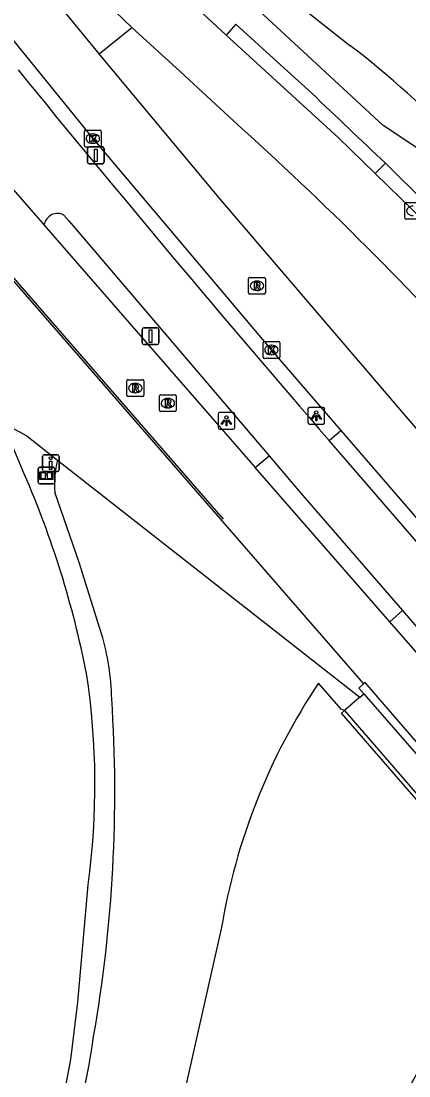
# Model space of a CAD drawing. Extents: x 155018 to 156648, y 383980 to 385733.
# Drawn here: x 156158.7 to 156181.8, y 384385.6 to 384448.3 of the extents above; entities that cross this region are included whole.
import ezdxf

# ---------------------------------------------------------------- set-up
doc = ezdxf.new("R2010")
doc.units = 0
for name, color, linetype in [('IMGEO_Berm_groen', 7, 'Continuous'), ('IMGEO_Drukknoppaal', 7, 'Continuous'), ('IMGEO_Fietspad_gesloten', 7, 'Continuous'), ('IMGEO_Fietspad_open', 7, 'Continuous'), ('IMGEO_Groenvoorziening', 7, 'Continuous'), ('IMGEO_Informatiebord', 7, 'Continuous'), ('IMGEO_Kolk', 7, 'Continuous'), ('IMGEO_Lichtpunt', 7, 'Continuous'), ('IMGEO_Lijnafwatering', 7, 'Continuous'), ('IMGEO_Muur', 7, 'Continuous'), ('IMGEO_OVBaan_gesloten', 7, 'Continuous'), ('IMGEO_Rijbaan_lokaal_gesloten', 7, 'Continuous'), ('IMGEO_Rijbaan_lokaal_open', 7, 'Continuous'), ('IMGEO_Rioolput', 7, 'Continuous'), ('IMGEO_Verkeersbordpaal', 7, 'Continuous'), ('IMGEO_Verkeerseiland_open', 7, 'Continuous'), ('IMGEO_Voetpad_open', 7, 'Continuous')]:
    doc.layers.add(name, color=color, linetype=linetype)

msp = doc.modelspace()

# ---------------------------------------------------------------- linework, layer by layer
at = {"layer": 'IMGEO_Berm_groen'}
for points in [[(156177.948, 384407.293), (156177.745, 384407.384), (156176.397, 384408.92)], [(156170.622, 384394.311), (156168.396, 384384.471)]]:
    msp.add_lwpolyline(points, dxfattribs=at)
msp.add_arc((156207.3, 384388.258), 37.174, 146.23304, 170.62876, dxfattribs=at)
at = {"layer": 'IMGEO_Drukknoppaal'}
for p, q in [((156159.985, 384421.605), (156159.985, 384422.405)), ((156159.985, 384422.405), (156159.985, 384421.605)), ((156160.085, 384422.505), (156160.875, 384422.505)), ((156160.875, 384422.505), (156160.085, 384422.505)), ((156160.975, 384422.405), (156160.975, 384421.605)), ((156160.975, 384421.605), (156160.975, 384422.405)), ((156160.875, 384421.505), (156160.085, 384421.505)), ((156160.085, 384421.505), (156160.875, 384421.505))]:
    msp.add_line(p, q, dxfattribs=at)
msp.add_lwpolyline([(156160.555, 384422.13), (156160.555, 384421.63), (156160.405, 384421.63), (156160.405, 384422.13), (156160.555, 384422.13)], dxfattribs=at)
msp.add_circle((156160.48, 384422.295), 0.085, dxfattribs=at)
for centre, start, end in [((156160.085, 384422.405), 90, 180), ((156160.085, 384422.405), 90, 180), ((156160.875, 384422.405), 0, 90), ((156160.875, 384422.405), 360, 90), ((156160.085, 384421.605), 180, 270), ((156160.085, 384421.605), 180, 270), ((156160.875, 384421.605), 270, 0), ((156160.875, 384421.605), 270, 0)]:
    msp.add_arc(centre, 0.1, start, end, dxfattribs=at)
at = {"layer": 'IMGEO_Fietspad_gesloten'}
for points in [[(156184.889, 384440.905), (156184.853, 384438.925), (156184.558, 384439.214), (156180.233, 384442.093), (156170.208, 384451.39)], [(156176, 384444.005), (156173.514, 384446.27), (156171.492, 384448.113), (156170.917, 384447.469)], [(156180.383, 384439.849), (156182.797, 384437.44)]]:
    msp.add_lwpolyline(points, dxfattribs=at)
msp.add_arc((156523.802, 384806.414), 502.301, 226.1783, 226.86728, dxfattribs=at)
at = {"layer": 'IMGEO_Fietspad_open'}
for points in [[(156179.773, 384439.224), (156180.383, 384439.849)], [(156161.268, 384436.764), (156161.552, 384436.423), (156173.461, 384422.444)], [(156181.383, 384413.235), (156190.017, 384403.23), (156190.183, 384403.038), (156190.962, 384402.135), (156191.434, 384401.588), (156191.786, 384401.18), (156192.167, 384400.738), (156193.738, 384398.919), (156195.313, 384397.104), (156195.75, 384396.602), (156196.646, 384395.574), (156196.84, 384395.353)]]:
    msp.add_lwpolyline(points, dxfattribs=at)
for centre, radius, start, end in [((156893.994, 385043.649), 948.051, 219.126333, 220.865646), ((156161.16, 384435.805), 1.158, 122.11766, 160.63298), ((156160.883, 384436.003), 0.853, 63.13335, 113.38566)]:
    msp.add_arc(centre, radius, start, end, dxfattribs=at)
at = {"layer": 'IMGEO_Groenvoorziening'}
for points in [[(156158.903, 384421.366), (156157.627, 384424.41), (156159.055, 384423.625), (156160.891, 384422.184)], [(156160.891, 384422.184), (156178.5, 384408.366), (156178.859, 384408.084)], [(156163.509, 384411.866), (156162.168, 384416.107), (156160.726, 384420.288)], [(156161.676, 384386.552), (156162.099, 384389.946), (156162.708, 384396.931)]]:
    msp.add_lwpolyline(points, dxfattribs=at)
for centre, radius, start, end in [((156166.024, 384420.782), 5.321, 164.7238, 185.3289), ((156106.681, 384398.559), 56.985, 11.06806, 23.59215), ((156148.694, 384407.597), 15.418, 1.44341, 16.07554), ((156118.908, 384402.86), 44.2, 352.29112, 8.63887), ((156079.901, 384402.423), 84.389, 350.09652, 3.77905), ((156117.952, 384394.23), 45.522, 327.71886, 352.01808), ((156121.187, 384393.386), 41.062, 331.49776, 350.41893)]:
    msp.add_arc(centre, radius, start, end, dxfattribs=at)
at = {"layer": 'IMGEO_Informatiebord'}
for p, q in [((156159.727, 384420.868), (156159.727, 384421.668)), ((156159.727, 384421.668), (156159.727, 384420.868)), ((156159.827, 384421.768), (156160.617, 384421.768)), ((156160.617, 384421.768), (156159.827, 384421.768)), ((156160.717, 384421.668), (156160.717, 384420.868)), ((156160.717, 384420.868), (156160.717, 384421.668)), ((156160.617, 384420.768), (156159.827, 384420.768)), ((156159.827, 384420.768), (156160.617, 384420.768))]:
    msp.add_line(p, q, dxfattribs=at)
for points in [[(156159.828, 384421.5), (156160.616, 384421.5), (156160.616, 384421.036), (156159.828, 384421.036), (156159.828, 384421.5)], [(156159.893, 384421.435), (156159.893, 384421.101), (156160.168, 384421.101), (156160.169, 384421.314), (156160.273, 384421.315), (156160.274, 384421.101), (156160.551, 384421.101), (156160.551, 384421.435), (156160.275, 384421.435), (156160.275, 384421.355), (156160.169, 384421.355), (156160.169, 384421.435), (156159.893, 384421.435)]]:
    msp.add_lwpolyline(points, dxfattribs=at)
for centre, start, end in [((156159.827, 384421.668), 90, 180), ((156159.827, 384421.668), 90, 180), ((156160.617, 384421.668), 0, 90), ((156160.617, 384421.668), 360, 90), ((156159.827, 384420.868), 180, 270), ((156159.827, 384420.868), 180, 270), ((156160.617, 384420.868), 270, 0), ((156160.617, 384420.868), 270, 0)]:
    msp.add_arc(centre, 0.1, start, end, dxfattribs=at)
at = {"layer": 'IMGEO_Kolk'}
for p, q in [((156162.483, 384440.881), (156162.483, 384441.733)), ((156162.558, 384441.807), (156163.41, 384441.807)), ((156163.484, 384441.733), (156163.484, 384440.881)), ((156162.971, 384441.587), (156162.996, 384441.587)), ((156163.41, 384440.807), (156162.558, 384440.807)), ((156162.994, 384441.027), (156162.969, 384441.027)), ((156181.535, 384436.588), (156181.535, 384437.44)), ((156181.61, 384437.514), (156182.462, 384437.514)), ((156182.462, 384436.514), (156181.61, 384436.514)), ((156173.101, 384428.31), (156173.101, 384429.162)), ((156173.176, 384429.236), (156174.028, 384429.236)), ((156174.102, 384429.162), (156174.102, 384428.31)), ((156173.589, 384429.016), (156173.614, 384429.016)), ((156174.028, 384428.236), (156173.176, 384428.236)), ((156173.612, 384428.456), (156173.587, 384428.456))]:
    msp.add_line(p, q, dxfattribs=at)
for points in [[(156162.483, 384440.881), (156162.483, 384441.733)], [(156162.558, 384441.807), (156163.41, 384441.807)], [(156163.484, 384441.733), (156163.484, 384440.881)], [(156162.804, 384441.507), (156162.927, 384441.507), (156162.927, 384441.356), (156163.057, 384441.507), (156163.221, 384441.507), (156163.075, 384441.356), (156163.228, 384441.107), (156163.076, 384441.107), (156162.991, 384441.271), (156162.927, 384441.204), (156162.927, 384441.107), (156162.804, 384441.107), (156162.804, 384441.507)], [(156163.41, 384440.807), (156162.558, 384440.807)], [(156181.535, 384436.588), (156181.535, 384437.44)], [(156181.61, 384437.514), (156182.462, 384437.514)], [(156182.462, 384436.514), (156181.61, 384436.514)], [(156173.101, 384428.31), (156173.101, 384429.162)], [(156173.176, 384429.236), (156174.028, 384429.236)], [(156174.102, 384429.162), (156174.102, 384428.31)], [(156173.422, 384428.936), (156173.545, 384428.936), (156173.545, 384428.785), (156173.675, 384428.936), (156173.839, 384428.936), (156173.693, 384428.785), (156173.846, 384428.536), (156173.694, 384428.536), (156173.609, 384428.7), (156173.545, 384428.633), (156173.545, 384428.536), (156173.422, 384428.536), (156173.422, 384428.936)], [(156174.028, 384428.236), (156173.176, 384428.236)]]:
    msp.add_lwpolyline(points, dxfattribs=at)
for centre, start, end in [((156162.56, 384441.731), 91.55205, 178.44795), ((156162.56, 384441.731), 91.55205, 178.44795), ((156163.408, 384441.731), 1.55205, 88.44795), ((156163.408, 384441.731), 1.55205, 88.44795), ((156162.56, 384440.883), 181.55205, 268.44795), ((156162.56, 384440.883), 181.55205, 268.44795), ((156163.408, 384440.883), 271.55205, 358.44795), ((156163.408, 384440.883), 271.55205, 358.44795), ((156181.612, 384437.438), 91.55205, 178.44795), ((156181.612, 384437.438), 91.55205, 178.44795), ((156181.612, 384436.59), 181.55205, 268.44795), ((156181.612, 384436.59), 181.55205, 268.44795), ((156173.178, 384429.16), 91.55205, 178.44795), ((156173.178, 384429.16), 91.55205, 178.44795), ((156174.026, 384429.16), 1.55205, 88.44795), ((156174.026, 384429.16), 1.55205, 88.44795), ((156173.178, 384428.312), 181.55205, 268.44795), ((156173.178, 384428.312), 181.55205, 268.44795), ((156174.026, 384428.312), 271.55205, 358.44795), ((156174.026, 384428.312), 271.55205, 358.44795)]:
    msp.add_arc(centre, 0.0765, start, end, dxfattribs=at)
for centre, major_axis, ratio, start_param, end_param in [((156162.97, 384441.307), (-0.387, 0.002), 0.722429, 4.712389, 7.853982), ((156162.995, 384441.307), (-0.39, 0.002), 0.717154, 1.570796, 4.712389), ((156182.022, 384437.014), (-0.387, 0.002), 0.722429, 4.712389, 7.853982), ((156173.588, 384428.736), (-0.387, 0.002), 0.722429, 4.712389, 7.853982), ((156173.613, 384428.736), (-0.39, 0.002), 0.717154, 1.570796, 4.712389)]:
    msp.add_ellipse(centre, major_axis=major_axis, ratio=ratio, start_param=start_param, end_param=end_param, dxfattribs=at)
at = {"layer": 'IMGEO_Lichtpunt'}
for p, q in [((156170.425, 384424.927), (156170.425, 384424.12)), ((156170.425, 384424.927), (156170.425, 384424.12)), ((156171.327, 384425.022), (156170.519, 384425.022)), ((156171.327, 384425.022), (156170.519, 384425.022)), ((156171.421, 384424.12), (156171.421, 384424.927)), ((156171.421, 384424.12), (156171.421, 384424.927)), ((156175.768, 384425.231), (156175.768, 384424.424)), ((156175.768, 384425.231), (156175.768, 384424.424)), ((156176.67, 384425.326), (156175.862, 384425.326)), ((156176.67, 384425.326), (156175.862, 384425.326)), ((156176.764, 384424.424), (156176.764, 384425.231)), ((156176.764, 384424.424), (156176.764, 384425.231)), ((156175.862, 384424.33), (156176.67, 384424.33)), ((156175.862, 384424.33), (156176.67, 384424.33)), ((156170.519, 384424.026), (156171.327, 384424.026)), ((156170.519, 384424.026), (156171.327, 384424.026))]:
    msp.add_line(p, q, dxfattribs=at)
for points in [[(156176.142, 384424.895), (156176.181, 384424.867), (156175.993, 384424.605), (156175.955, 384424.632), (156176.142, 384424.895)], [(156176.244, 384424.847), (156176.291, 384424.847), (156176.291, 384424.525), (156176.244, 384424.525), (156176.244, 384424.847)], [(156176.354, 384424.867), (156176.392, 384424.894), (156176.579, 384424.632), (156176.54, 384424.604), (156176.354, 384424.867)], [(156170.799, 384424.591), (156170.838, 384424.563), (156170.65, 384424.301), (156170.612, 384424.328), (156170.799, 384424.591)], [(156170.901, 384424.543), (156170.948, 384424.543), (156170.948, 384424.221), (156170.901, 384424.221), (156170.901, 384424.543)], [(156171.011, 384424.563), (156171.049, 384424.59), (156171.236, 384424.328), (156171.197, 384424.3), (156171.011, 384424.563)]]:
    msp.add_lwpolyline(points, dxfattribs=at)
for centre in [(156170.924, 384424.725), (156176.267, 384425.029)]:
    msp.add_circle(centre, 0.0994, dxfattribs=at)
for centre, start, end in [((156170.519, 384424.927), 90, 180), ((156170.519, 384424.927), 90, 180), ((156171.327, 384424.927), 0, 90), ((156171.327, 384424.927), 0, 90), ((156175.862, 384425.231), 90, 180), ((156175.862, 384425.231), 90, 180), ((156176.67, 384425.231), 0, 90), ((156176.67, 384425.231), 0, 90), ((156175.862, 384424.424), 180, 270), ((156175.862, 384424.424), 180, 270), ((156176.67, 384424.424), 270, 0), ((156176.67, 384424.424), 270, 360), ((156170.519, 384424.12), 180, 270), ((156170.519, 384424.12), 180, 270), ((156171.327, 384424.12), 270, 0), ((156171.327, 384424.12), 270, 360)]:
    msp.add_arc(centre, 0.0946, start, end, dxfattribs=at)
at = {"layer": 'IMGEO_Lijnafwatering'}
msp.add_lwpolyline([(156157.987, 384433.348), (156170.735, 384418.674)], dxfattribs=at)
at = {"layer": 'IMGEO_Muur'}
for points in [[(156187.66, 384395.719), (156182.459, 384401.722), (156177.768, 384407.137), (156177.948, 384407.293)], [(156177.948, 384407.293), (156182.152, 384402.45), (156198.843, 384383.235), (156199.098, 384382.899)]]:
    msp.add_lwpolyline(points, dxfattribs=at)
for centre, radius, start, end in [((155611.493, 384704.367), 653.685, 328.08465, 330.933124), ((155633.562, 384691.373), 628.751, 328.026222, 330.991075)]:
    msp.add_arc(centre, radius, start, end, dxfattribs=at)
at = {"layer": 'IMGEO_OVBaan_gesloten'}
for points in [[(156108.607, 384505.838), (156115.176, 384497.989), (156148.3, 384459.668), (156155.897, 384450.049), (156162.984, 384441.307), (156173.602, 384428.736), (156177.731, 384423.954)], [(156162.339, 384450.782), (156165.312, 384447.918)], [(156163.359, 384446.343), (156160.839, 384449.428)], [(156170.917, 384447.469), (156169.268, 384448.979)], [(156165.312, 384447.918), (156168.173, 384445.289), (156171.866, 384441.892)], [(156170.917, 384447.469), (156177.57, 384441.375), (156179.773, 384439.224)], [(156184.549, 384421.35), (156170.471, 384437.802), (156163.359, 384446.343)], [(156182.196, 384436.856), (156182.036, 384437.014), (156179.773, 384439.224)], [(156177.731, 384423.954), (156187.422, 384412.73)]]:
    msp.add_lwpolyline(points, dxfattribs=at)
msp.add_arc((156038.024, 384293.758), 199.643, 41.66908, 47.90163, dxfattribs=at)
at = {"layer": 'IMGEO_Rijbaan_lokaal_gesloten'}
for points in [[(156102.487, 384496.473), (156107.032, 384491.82), (156179.08, 384408.886)], [(156171.364, 384452.62), (156174.662, 384449.727), (156178.269, 384446.854)], [(156156.212, 384440.594), (156159.996, 384436.271), (156160.067, 384436.189)], [(156160.067, 384436.189), (156172.346, 384422.072), (156172.635, 384421.741)], [(156180.629, 384412.577), (156172.635, 384421.741)], [(156200.813, 384389.488), (156196.57, 384394.334), (156196.367, 384394.566), (156195.319, 384395.762), (156194.882, 384396.262), (156191.342, 384400.304), (156190.989, 384400.708), (156190.515, 384401.249), (156189.566, 384402.333), (156189.39, 384402.533), (156180.629, 384412.577)], [(156179.08, 384408.886), (156178.8, 384408.625), (156179.094, 384408.287)], [(156204.281, 384375.869), (156204.118, 384377.888), (156203.821, 384378.698), (156203.184, 384380.084), (156202.438, 384381.415), (156201.589, 384382.683), (156200.641, 384383.879), (156196.265, 384388.91), (156186.448, 384400.531), (156179.167, 384408.964), (156179.08, 384408.886)], [(156179.094, 384408.287), (156185.801, 384400.577), (156186.045, 384400.293), (156188.526, 384397.372), (156188.993, 384396.822), (156189.341, 384396.412), (156192.828, 384392.306), (156193.259, 384391.799), (156196.079, 384388.478), (156196.372, 384388.134), (156196.449, 384388.043), (156200.144, 384383.692)]]:
    msp.add_lwpolyline(points, dxfattribs=at)
msp.add_arc((156142.616, 384400.522), 58.462, 43.69023, 52.42147, dxfattribs=at)
at = {"layer": 'IMGEO_Rijbaan_lokaal_open'}
for points in [[(156177.034, 384423.351), (156177.731, 384423.954)], [(156186.721, 384412.125), (156177.034, 384423.351)], [(156172.635, 384421.741), (156173.461, 384422.444)], [(156173.461, 384422.444), (156175.209, 384420.389), (156181.383, 384413.235)], [(156181.383, 384413.235), (156180.629, 384412.577)]]:
    msp.add_lwpolyline(points, dxfattribs=at)
at = {"layer": 'IMGEO_Rioolput'}
for p, q in [((156172.237, 384432.129), (156172.237, 384432.981)), ((156172.312, 384433.055), (156173.164, 384433.055)), ((156173.238, 384432.981), (156173.238, 384432.129)), ((156172.725, 384432.835), (156172.75, 384432.835)), ((156173.164, 384432.055), (156172.312, 384432.055)), ((156172.748, 384432.275), (156172.723, 384432.275)), ((156165.008, 384426.046), (156165.008, 384426.898)), ((156165.083, 384426.972), (156165.935, 384426.972)), ((156165.496, 384426.752), (156165.521, 384426.752)), ((156166.009, 384426.898), (156166.009, 384426.046)), ((156165.519, 384426.192), (156165.494, 384426.192)), ((156167.018, 384426.075), (156167.87, 384426.075)), ((156165.935, 384425.972), (156165.083, 384425.972)), ((156166.943, 384425.149), (156166.943, 384426.001)), ((156167.431, 384425.855), (156167.456, 384425.855)), ((156167.944, 384426.001), (156167.944, 384425.149)), ((156167.87, 384425.075), (156167.018, 384425.075)), ((156167.454, 384425.295), (156167.429, 384425.295))]:
    msp.add_line(p, q, dxfattribs=at)
for points in [[(156172.237, 384432.129), (156172.237, 384432.981)], [(156172.312, 384433.055), (156173.164, 384433.055)], [(156173.238, 384432.981), (156173.238, 384432.129)], [(156172.826, 384432.753), (156172.574, 384432.755), (156172.574, 384432.355)], [(156172.574, 384432.355), (156172.698, 384432.355), (156172.698, 384432.517), (156172.709, 384432.517)], [(156172.752, 384432.674), (156172.698, 384432.674), (156172.698, 384432.593)], [(156172.698, 384432.593), (156172.75, 384432.593)], [(156172.756, 384432.488), (156172.827, 384432.355), (156172.967, 384432.355), (156172.902, 384432.481)], [(156173.164, 384432.055), (156172.312, 384432.055)], [(156165.008, 384426.046), (156165.008, 384426.898)], [(156165.083, 384426.972), (156165.935, 384426.972)], [(156165.597, 384426.67), (156165.345, 384426.672), (156165.345, 384426.272)], [(156166.009, 384426.898), (156166.009, 384426.046)], [(156165.345, 384426.272), (156165.469, 384426.272), (156165.469, 384426.434), (156165.48, 384426.434)], [(156165.523, 384426.591), (156165.469, 384426.591), (156165.469, 384426.51)], [(156165.469, 384426.51), (156165.521, 384426.51)], [(156165.527, 384426.405), (156165.598, 384426.272), (156165.738, 384426.272), (156165.673, 384426.398)], [(156167.018, 384426.075), (156167.87, 384426.075)], [(156165.935, 384425.972), (156165.083, 384425.972)], [(156166.943, 384425.149), (156166.943, 384426.001)], [(156167.532, 384425.773), (156167.28, 384425.775), (156167.28, 384425.375)], [(156167.28, 384425.375), (156167.404, 384425.375), (156167.404, 384425.537), (156167.415, 384425.537)], [(156167.458, 384425.694), (156167.404, 384425.694), (156167.404, 384425.613)], [(156167.404, 384425.613), (156167.456, 384425.613)], [(156167.462, 384425.508), (156167.533, 384425.375), (156167.673, 384425.375), (156167.608, 384425.501)], [(156167.944, 384426.001), (156167.944, 384425.149)], [(156167.87, 384425.075), (156167.018, 384425.075)]]:
    msp.add_lwpolyline(points, dxfattribs=at)
for centre, radius, start, end in [((156172.314, 384432.979), 0.0765, 91.55205, 178.44795), ((156172.314, 384432.979), 0.0765, 91.55205, 178.44795), ((156173.162, 384432.979), 0.0765, 1.55205, 88.44795), ((156173.162, 384432.979), 0.0765, 1.55205, 88.44795), ((156172.708, 384432.464), 0.0533, 26.02933, 88.69889), ((156172.734, 384432.782), 0.19, 274.7715, 282.96867), ((156172.758, 384432.578), 0.0964, 77.00612, 93.18647), ((156172.772, 384432.635), 0.0378, 276.66336, 79.67722), ((156172.825, 384432.643), 0.109, 350.36119, 89.41601), ((156172.823, 384432.643), 0.112, 277.58423, 350.98172), ((156172.807, 384432.428), 0.108, 29.51342, 73.79051), ((156172.314, 384432.131), 0.0765, 181.55205, 268.44795), ((156172.314, 384432.131), 0.0765, 181.55205, 268.44795), ((156173.162, 384432.131), 0.0765, 271.55205, 358.44795), ((156173.162, 384432.131), 0.0765, 271.55205, 358.44795), ((156165.085, 384426.896), 0.0765, 91.55205, 178.44795), ((156165.085, 384426.896), 0.0765, 91.55205, 178.44795), ((156165.596, 384426.56), 0.109, 350.36119, 89.41601), ((156165.933, 384426.896), 0.0765, 1.55205, 88.44795), ((156165.933, 384426.896), 0.0765, 1.55205, 88.44795), ((156165.085, 384426.048), 0.0765, 181.55205, 268.44795), ((156165.085, 384426.048), 0.0765, 181.55205, 268.44795), ((156165.479, 384426.381), 0.0533, 26.02933, 88.69889), ((156165.505, 384426.699), 0.19, 274.7715, 282.96867), ((156165.529, 384426.495), 0.0964, 77.00612, 93.18647), ((156165.543, 384426.552), 0.0378, 276.66336, 79.67722), ((156165.594, 384426.56), 0.112, 277.58423, 350.98172), ((156165.578, 384426.345), 0.108, 29.51342, 73.79051), ((156165.933, 384426.048), 0.0765, 271.55205, 358.44795), ((156165.933, 384426.048), 0.0765, 271.55205, 358.44795), ((156167.02, 384425.999), 0.0765, 91.55205, 178.44795), ((156167.02, 384425.999), 0.0765, 91.55205, 178.44795), ((156167.868, 384425.999), 0.0765, 1.55205, 88.44795), ((156167.868, 384425.999), 0.0765, 1.55205, 88.44795), ((156167.414, 384425.484), 0.0533, 26.02933, 88.69889), ((156167.44, 384425.802), 0.19, 274.7715, 282.96867), ((156167.464, 384425.598), 0.0964, 77.00612, 93.18647), ((156167.478, 384425.655), 0.0378, 276.66336, 79.67722), ((156167.531, 384425.663), 0.109, 350.36119, 89.41601), ((156167.529, 384425.663), 0.112, 277.58423, 350.98172), ((156167.513, 384425.448), 0.108, 29.51342, 73.79051), ((156167.02, 384425.151), 0.0765, 181.55205, 268.44795), ((156167.02, 384425.151), 0.0765, 181.55205, 268.44795), ((156167.868, 384425.151), 0.0765, 271.55205, 358.44795), ((156167.868, 384425.151), 0.0765, 271.55205, 358.44795)]:
    msp.add_arc(centre, radius, start, end, dxfattribs=at)
for centre, major_axis, ratio, start_param, end_param in [((156172.724, 384432.555), (-0.387, 0.002), 0.722429, 4.712389, 7.853982), ((156172.749, 384432.555), (-0.39, 0.002), 0.717154, 1.570796, 4.712389), ((156165.495, 384426.472), (-0.387, 0.002), 0.722429, 4.712389, 7.853982), ((156165.52, 384426.472), (-0.39, 0.002), 0.717154, 1.570796, 4.712389), ((156167.43, 384425.575), (-0.387, 0.002), 0.722429, 4.712389, 7.853982), ((156167.455, 384425.575), (-0.39, 0.002), 0.717154, 1.570796, 4.712389)]:
    msp.add_ellipse(centre, major_axis=major_axis, ratio=ratio, start_param=start_param, end_param=end_param, dxfattribs=at)
at = {"layer": 'IMGEO_Verkeersbordpaal'}
for p, q in [((156162.662, 384439.913), (156162.662, 384440.713)), ((156162.662, 384440.713), (156162.662, 384439.913)), ((156162.762, 384440.813), (156163.552, 384440.813)), ((156163.552, 384440.813), (156162.762, 384440.813)), ((156163.652, 384440.713), (156163.652, 384439.913)), ((156163.652, 384439.913), (156163.652, 384440.713)), ((156163.552, 384439.813), (156162.762, 384439.813)), ((156162.762, 384439.813), (156163.552, 384439.813)), ((156165.92, 384429.155), (156165.92, 384429.955)), ((156165.92, 384429.955), (156165.92, 384429.155)), ((156166.02, 384430.055), (156166.81, 384430.055)), ((156166.81, 384430.055), (156166.02, 384430.055)), ((156166.91, 384429.955), (156166.91, 384429.155)), ((156166.91, 384429.155), (156166.91, 384429.955)), ((156166.81, 384429.055), (156166.02, 384429.055)), ((156166.02, 384429.055), (156166.81, 384429.055))]:
    msp.add_line(p, q, dxfattribs=at)
for points in [[(156163.082, 384440.688), (156163.232, 384440.688), (156163.232, 384439.938), (156163.082, 384439.938), (156163.082, 384440.688)], [(156166.34, 384429.93), (156166.49, 384429.93), (156166.49, 384429.18), (156166.34, 384429.18), (156166.34, 384429.93)]]:
    msp.add_lwpolyline(points, dxfattribs=at)
for centre, start, end in [((156162.762, 384440.713), 90, 180), ((156162.762, 384440.713), 90, 180), ((156163.552, 384440.713), 0, 90), ((156163.552, 384440.713), 360, 90), ((156162.762, 384439.913), 180, 270), ((156162.762, 384439.913), 180, 270), ((156163.552, 384439.913), 270, 0), ((156163.552, 384439.913), 270, 0), ((156166.02, 384429.955), 90, 180), ((156166.02, 384429.955), 90, 180), ((156166.81, 384429.955), 0, 90), ((156166.81, 384429.955), 360, 90), ((156166.02, 384429.155), 180, 270), ((156166.02, 384429.155), 180, 270), ((156166.81, 384429.155), 270, 0), ((156166.81, 384429.155), 270, 0)]:
    msp.add_arc(centre, 0.1, start, end, dxfattribs=at)
at = {"layer": 'IMGEO_Verkeerseiland_open'}
msp.add_lwpolyline([(156163.359, 384446.343), (156165.312, 384447.918)], dxfattribs=at)
at = {"layer": 'IMGEO_Voetpad_open'}
for points in [[(156178.859, 384408.084), (156177.948, 384407.293)], [(156178.859, 384408.084), (156179.094, 384408.287)]]:
    msp.add_lwpolyline(points, dxfattribs=at)

doc.saveas('drawing.dxf')
